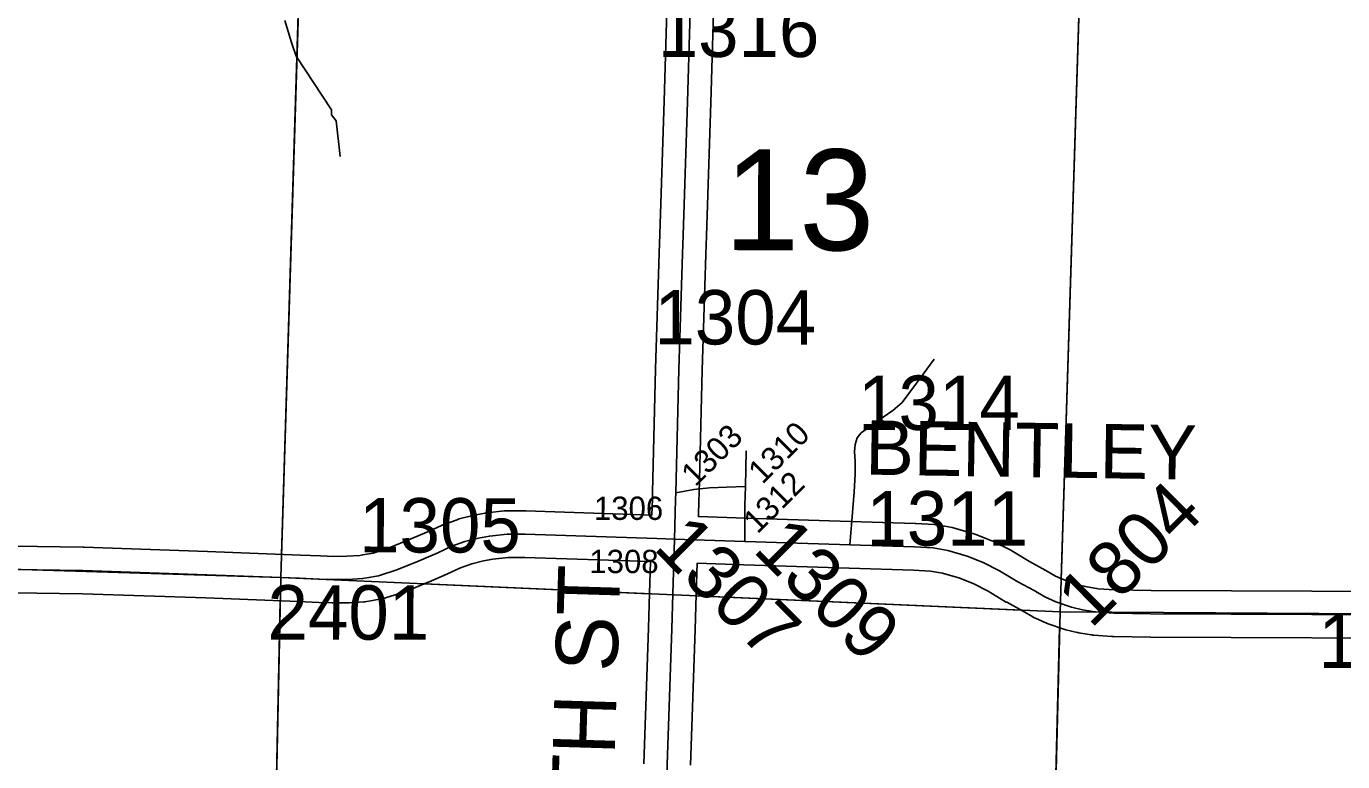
# Model space of a CAD drawing. Extents: x -132.8 to -73.3, y -60 to -26.
# Drawn here: x -111.085 to -109.39, y -41.895 to -40.948 of the extents above; entities that cross this region are included whole.
import ezdxf

# ---------------------------------------------------------------- set-up
doc = ezdxf.new("R2010")
doc.units = 0
for name, color, linetype in [('tdCoHydroRiver', 7, 'Continuous'), ('tdCoSecRdNmbr', 7, 'Continuous'), ('tdCoSecRdTxt', 7, 'Continuous'), ('tdCoSecRteBand', 7, 'Continuous'), ('tdCoSecRteCL', 7, 'Continuous'), ('tdCoSectLine', 7, 'Continuous'), ('tdCoSectLinePart', 7, 'Continuous'), ('tdCoSectNmbr', 7, 'Continuous'), ('tdCoSurfAsphalt', 7, 'Continuous'), ('tdCoSurfBitum', 7, 'Continuous'), ('tdCoSurfEarthUnbanded', 7, 'Continuous'), ('tdCoSurfGravel', 7, 'Continuous'), ('tdCoSurfGravelUnbanded', 7, 'Continuous'), ('tdCoTwpBndry', 7, 'Continuous'), ('tdCoTwpBndryShd', 7, 'Continuous'), ('tdCoUnicrpTwnTxt', 7, 'Continuous')]:
    doc.layers.add(name, color=color, linetype=linetype)

msp = doc.modelspace()

# ---------------------------------------------------------------- linework, layer by layer
at = {"layer": 'tdCoHydroRiver'}
msp.add_lwpolyline([(-110.6809, -41.1162), (-110.686, -41.0703), (-110.6921, -41.0623), (-110.692, -41.0559), (-110.7375, -40.987), (-110.7434, -40.9694), (-110.7521, -40.9408)], dxfattribs=at)
at = {"layer": 'tdCoSecRteBand'}
for points in [[(-111.1891, -41.6167), (-111.0116, -41.6192), (-111.0113, -41.6192), (-111.011, -41.6192), (-110.8517, -41.6247), (-110.8516, -41.6247), (-110.8516, -41.6247), (-110.732, -41.6293), (-110.7061, -41.6303), (-110.706, -41.6303), (-110.706, -41.6303), (-110.6891, -41.631), (-110.6722, -41.6308), (-110.6556, -41.6297), (-110.6516, -41.629), (-110.6384, -41.6267), (-110.6178, -41.6202), (-110.5907, -41.609), (-110.5672, -41.5988), (-110.5494, -41.5908), (-110.5484, -41.5903), (-110.5473, -41.5899), (-110.5303, -41.5838), (-110.5289, -41.5833), (-110.5274, -41.5829), (-110.5099, -41.5785), (-110.5091, -41.5782), (-110.5082, -41.5781), (-110.4942, -41.5754), (-110.493, -41.5751), (-110.4917, -41.575), (-110.4691, -41.5725), (-110.4674, -41.5724), (-110.4658, -41.5724), (-110.4426, -41.5724), (-110.4421, -41.5724), (-110.4416, -41.5724), (-110.2793, -41.5778), (-110.2787, -41.5569), (-110.2785, -41.5484), (-110.2745, -41.3898), (-110.2745, -41.3897), (-110.2745, -41.3896), (-110.2698, -41.2406), (-110.2691, -41.2162), (-110.2691, -41.2162), (-110.2691, -41.2162), (-110.2634, -41.0446), (-110.2582, -40.8703)], [(-110.1982, -40.8721), (-110.2034, -41.0464), (-110.2034, -41.0465), (-110.2034, -41.0465), (-110.2091, -41.2182), (-110.2098, -41.2425), (-110.2145, -41.3914), (-110.2185, -41.5499), (-110.2187, -41.5585), (-110.2187, -41.5586), (-110.2187, -41.5586), (-110.2193, -41.5798), (-110.2192, -41.5798), (-110.1587, -41.5818), (-110.0367, -41.5859), (-110.0235, -41.5863), (-109.9401, -41.5889), (-109.9398, -41.5889), (-109.9395, -41.5889), (-109.9156, -41.5902), (-109.9136, -41.5903), (-109.9117, -41.5906), (-109.8928, -41.594), (-109.8913, -41.5943), (-109.8898, -41.5947), (-109.8649, -41.6019), (-109.8636, -41.6023), (-109.8622, -41.6028), (-109.8415, -41.6109), (-109.8402, -41.6114), (-109.839, -41.6121), (-109.818, -41.6227), (-109.8169, -41.6232), (-109.8159, -41.6239), (-109.7931, -41.6377), (-109.7729, -41.6487), (-109.7724, -41.649), (-109.7719, -41.6493), (-109.7597, -41.6564), (-109.7482, -41.6614), (-109.7306, -41.6675), (-109.7188, -41.6703), (-109.7067, -41.6723), (-109.7045, -41.6727), (-109.6832, -41.6742), (-109.6364, -41.6749), (-109.2223, -41.6769)], [(-110.2895, -41.898), (-110.2836, -41.7233), (-110.2823, -41.6785), (-110.2811, -41.6379), (-110.2811, -41.6378), (-110.4431, -41.6324), (-110.4642, -41.6324), (-110.484, -41.6345), (-110.496, -41.6368), (-110.5112, -41.6407), (-110.5258, -41.646), (-110.5427, -41.6536), (-110.5429, -41.6537), (-110.5432, -41.6538), (-110.5671, -41.6642), (-110.5673, -41.6643), (-110.5675, -41.6644), (-110.5961, -41.6762), (-110.5974, -41.6767), (-110.5987, -41.6771), (-110.6223, -41.6845), (-110.6241, -41.6851), (-110.626, -41.6854), (-110.6411, -41.6881), (-110.6467, -41.6891), (-110.6484, -41.6894), (-110.6501, -41.6895), (-110.669, -41.6907), (-110.6698, -41.6908), (-110.6706, -41.6908), (-110.6891, -41.691), (-110.6899, -41.6911), (-110.6907, -41.691), (-110.7084, -41.6903), (-110.7343, -41.6893), (-110.7343, -41.6893), (-110.7343, -41.6893), (-110.8538, -41.6846), (-111.0128, -41.6792), (-111.19, -41.6767)], [(-109.2226, -41.7369), (-109.6369, -41.7349), (-109.637, -41.7349), (-109.6372, -41.7349), (-109.685, -41.7342), (-109.6859, -41.7342), (-109.6868, -41.7341), (-109.7102, -41.7324), (-109.7115, -41.7323), (-109.7128, -41.7321), (-109.7163, -41.7315), (-109.7295, -41.7294), (-109.7307, -41.7292), (-109.7318, -41.7289), (-109.7461, -41.7255), (-109.7475, -41.7251), (-109.7489, -41.7247), (-109.7688, -41.7178), (-109.7699, -41.7174), (-109.7709, -41.717), (-109.7852, -41.7108), (-109.7869, -41.71), (-109.7886, -41.7091), (-109.8019, -41.7012), (-109.8224, -41.6901), (-109.8231, -41.6898), (-109.8237, -41.6894), (-109.8461, -41.6757), (-109.8648, -41.6663), (-109.8829, -41.6592), (-109.905, -41.6528), (-109.9206, -41.65), (-109.9423, -41.6489), (-110.0254, -41.6463), (-110.0386, -41.6459), (-110.0387, -41.6459), (-110.0387, -41.6459), (-110.1607, -41.6418), (-110.2211, -41.6398), (-110.2223, -41.6803), (-110.2236, -41.7251), (-110.2236, -41.7252), (-110.2236, -41.7252), (-110.2296, -41.9)]]:
    msp.add_lwpolyline(points, dxfattribs=at)
at = {"layer": 'tdCoSecRteCL'}
for p, q in [((-110.1589, -41.5412), (-110.1577, -41.4951)), ((-110.2502, -41.6088), (-110.1597, -41.6118))]:
    msp.add_line(p, q, dxfattribs=at)
for points in [[(-110.2485, -41.5491), (-110.2445, -41.3906), (-110.2398, -41.2415), (-110.2391, -41.2172), (-110.2334, -41.0456), (-110.2282, -40.8712), (-110.2235, -40.7116), (-110.2228, -40.6829)], [(-110.0245, -41.6163), (-110.0216, -41.5851), (-110.0189, -41.5481), (-110.0177, -41.5251), (-110.0174, -41.5089), (-110.0182, -41.496), (-110.0177, -41.4869), (-110.0149, -41.4785), (-110.01, -41.4721), (-109.9814, -41.4519), (-109.9688, -41.443), (-109.9572, -41.4327), (-109.9301, -41.3964), (-109.9158, -41.3772)], [(-110.2502, -41.6088), (-110.2487, -41.5578), (-110.2485, -41.5491)], [(-110.2485, -41.5491), (-110.2251, -41.5451), (-110.2053, -41.5427), (-110.1834, -41.5419), (-110.1589, -41.5412)], [(-110.1597, -41.6118), (-110.1595, -41.5651), (-110.1589, -41.5412)], [(-111.1896, -41.6467), (-111.012, -41.6492), (-110.8527, -41.6546), (-110.7331, -41.6593), (-110.7072, -41.6603), (-110.6895, -41.661), (-110.671, -41.6608), (-110.652, -41.6596), (-110.6464, -41.6586), (-110.6313, -41.6559), (-110.6076, -41.6485), (-110.579, -41.6366), (-110.5551, -41.6263), (-110.5371, -41.6181), (-110.5201, -41.612), (-110.5026, -41.6075), (-110.4885, -41.6048), (-110.4658, -41.6024), (-110.4426, -41.6024), (-110.273, -41.608), (-110.2502, -41.6088)], [(-110.2794, -42.674), (-110.2761, -42.5306), (-110.2721, -42.3646), (-110.2687, -42.2465), (-110.2645, -42.0734), (-110.2595, -41.8991), (-110.2536, -41.7242), (-110.2523, -41.6794), (-110.2502, -41.6088)], [(-110.1597, -41.6118), (-110.0377, -41.6159), (-110.0245, -41.6163)], [(-110.0245, -41.6163), (-109.941, -41.6189), (-109.9171, -41.6201), (-109.8981, -41.6236), (-109.8732, -41.6307), (-109.8525, -41.6389), (-109.8315, -41.6495), (-109.8081, -41.6638), (-109.7871, -41.6751), (-109.7733, -41.6832), (-109.759, -41.6894), (-109.7391, -41.6963), (-109.7248, -41.6998), (-109.7115, -41.7019), (-109.708, -41.7025), (-109.6846, -41.7042), (-109.6367, -41.7049), (-109.2224, -41.7069), (-108.8201, -41.7085)]]:
    msp.add_lwpolyline(points, dxfattribs=at)
at = {"layer": 'tdCoSectLine'}
for points in [[(-110.7574, -41.6584), (-110.7264, -40.6653)], [(-109.7537, -41.7024), (-109.722, -40.7026)], [(-111.7605, -41.6274), (-110.7574, -41.6584)], [(-110.7782, -42.6545), (-110.7574, -41.6584)], [(-110.7574, -41.6584), (-109.7537, -41.7024)], [(-109.7784, -42.6906), (-109.7537, -41.7024)], [(-109.7537, -41.7024), (-108.8205, -41.7085)]]:
    msp.add_lwpolyline(points, dxfattribs=at)
at = {"layer": 'tdCoSectLinePart'}
for points in [[(-110.7565, -41.6286), (-110.7274, -40.6953)], [(-109.7524, -41.6598), (-109.722, -40.7026)], [(-110.5735, -41.6664), (-110.2827, -41.6792)], [(-110.2229, -41.6818), (-109.8042, -41.7002)], [(-110.7782, -42.6545), (-110.7581, -41.6886)], [(-109.7748, -42.547), (-109.7542, -41.7229)]]:
    msp.add_lwpolyline(points, dxfattribs=at)
at = {"layer": 'tdCoSurfAsphalt'}
msp.add_lwpolyline([(-111.1896, -41.6467), (-111.012, -41.6492), (-110.8527, -41.6546), (-110.7331, -41.6593), (-110.7072, -41.6603), (-110.6895, -41.661), (-110.671, -41.6608), (-110.652, -41.6596), (-110.6464, -41.6586), (-110.6313, -41.6559), (-110.6076, -41.6485), (-110.579, -41.6366), (-110.5551, -41.6263), (-110.5371, -41.6181), (-110.5201, -41.612), (-110.5026, -41.6075), (-110.4885, -41.6048), (-110.4658, -41.6024), (-110.4426, -41.6024), (-110.273, -41.608), (-110.2502, -41.6088), (-110.1597, -41.6118), (-110.0377, -41.6159), (-110.0245, -41.6163), (-109.941, -41.6189), (-109.9171, -41.6201), (-109.8981, -41.6236), (-109.8732, -41.6307), (-109.8525, -41.6389), (-109.8315, -41.6495), (-109.8081, -41.6638), (-109.7871, -41.6751), (-109.7733, -41.6832), (-109.759, -41.6894), (-109.7391, -41.6963), (-109.7248, -41.6998), (-109.7115, -41.7019), (-109.708, -41.7025), (-109.6846, -41.7042), (-109.6367, -41.7049), (-109.2224, -41.7069)], dxfattribs=at)
at = {"layer": 'tdCoSurfBitum'}
msp.add_lwpolyline([(-110.2502, -41.6088), (-110.2487, -41.5578), (-110.2485, -41.5491), (-110.2445, -41.3906), (-110.2398, -41.2415)], dxfattribs=at)
at = {"layer": 'tdCoSurfEarthUnbanded'}
msp.add_lwpolyline([(-110.2485, -41.5491), (-110.2251, -41.5451), (-110.2053, -41.5427), (-110.1834, -41.5419), (-110.1589, -41.5412)], dxfattribs=at)
at = {"layer": 'tdCoSurfGravel'}
msp.add_line((-110.2523, -41.6794), (-110.2502, -41.6088), dxfattribs=at)
for points in [[(-110.2398, -41.2415), (-110.2391, -41.2172), (-110.2334, -41.0456), (-110.2282, -40.8712), (-110.2235, -40.7116), (-110.2228, -40.6829), (-110.2189, -40.5383), (-110.2179, -40.4791), (-110.2166, -40.4618), (-110.2134, -40.4527), (-110.2087, -40.4446), (-110.2053, -40.4415)], [(-110.2948, -43.1594), (-110.2914, -43.1447), (-110.2891, -43.1244), (-110.2879, -43.0352), (-110.2844, -42.8734), (-110.28, -42.7023), (-110.2794, -42.674), (-110.2761, -42.5306), (-110.2721, -42.3646), (-110.2687, -42.2465), (-110.2645, -42.0734), (-110.2595, -41.8991), (-110.2536, -41.7242), (-110.2523, -41.6794)]]:
    msp.add_lwpolyline(points, dxfattribs=at)
at = {"layer": 'tdCoSurfGravelUnbanded'}
for points in [[(-110.0245, -41.6163), (-110.0216, -41.5851), (-110.0189, -41.5481), (-110.0177, -41.5251), (-110.0174, -41.5089), (-110.0182, -41.496), (-110.0177, -41.4869), (-110.0149, -41.4785), (-110.01, -41.4721), (-109.9814, -41.4519), (-109.9688, -41.443), (-109.9572, -41.4327), (-109.9301, -41.3964), (-109.9158, -41.3772)], [(-110.1597, -41.6118), (-110.1595, -41.5651), (-110.1589, -41.5412), (-110.1577, -41.4951)]]:
    msp.add_lwpolyline(points, dxfattribs=at)
at = {"layer": 'tdCoTwpBndry'}
for points in [[(-109.7524, -41.6598), (-109.722, -40.7026), (-109.7159, -40.4877)], [(-109.7748, -42.547), (-109.7542, -41.7229)]]:
    msp.add_lwpolyline(points, dxfattribs=at)
at = {"layer": 'tdCoTwpBndryShd'}
msp.add_lwpolyline([(-110.1571, -56.5879), (-110.1272, -55.5923), (-110.1033, -54.5917), (-110.08, -53.5969), (-110.0534, -52.5976), (-110.0338, -51.5954), (-110.0099, -50.6583), (-109.9821, -49.6609), (-109.9488, -48.6629), (-109.9181, -47.6645), (-109.8864, -46.6619), (-109.8639, -45.6705), (-109.8307, -44.6899), (-109.7995, -43.6894), (-109.7784, -42.6906), (-109.7537, -41.7024), (-109.722, -40.7026)], dxfattribs=at)

# ---------------------------------------------------------------- texts
at = {"layer": 'tdCoSecRdNmbr'}
for s, height, rotation, p in [('1316', 0.07, 359.9171, (-110.2719, -40.9878)), ('1304', 0.07, 359.917, (-110.2761, -41.358)), ('1314', 0.07, 359.9172, (-110.0138, -41.4681)), ('1303', 0.03, 44.917, (-110.2233, -41.5424)), ('1310', 0.03, 44.917, (-110.137, -41.5391)), ('1312', 0.03, 44.917, (-110.1434, -41.6031)), ('1311', 0.07, 359.9172, (-110.0031, -41.617)), ('1804', 0.07, 44.9173, (-109.7138, -41.7253)), ('1305', 0.07, 359.9168, (-110.6564, -41.6259)), ('1306', 0.03, 359.917, (-110.354, -41.584)), ('1307', 0.07, 314.917, (-110.279, -41.6208)), ('1309', 0.07, 314.917, (-110.1507, -41.6238)), ('1308', 0.03, 359.917, (-110.3599, -41.6525)), ('2401', 0.07, 359.9166, (-110.7744, -41.7381)), ('1901', 0.07, 359.9174, (-109.421, -41.7748))]:
    msp.add_text(s, height=height, rotation=rotation, dxfattribs=at).set_placement(p)
at = {"layer": 'tdCoSecRdTxt'}
msp.add_text('295TH ST', height=0.08, rotation=88.2807, dxfattribs=at).set_placement((-110.3345, -42.131))
at = {"layer": 'tdCoSectNmbr'}
msp.add_text('13', height=0.13, rotation=359.917, dxfattribs=at).set_placement((-110.1863, -41.2367))
at = {"layer": 'tdCoUnicrpTwnTxt'}
msp.add_text('BENTLEY', height=0.07, rotation=359.1175, dxfattribs=at).set_placement((-110.0048, -41.5257))

doc.saveas('drawing.dxf')
